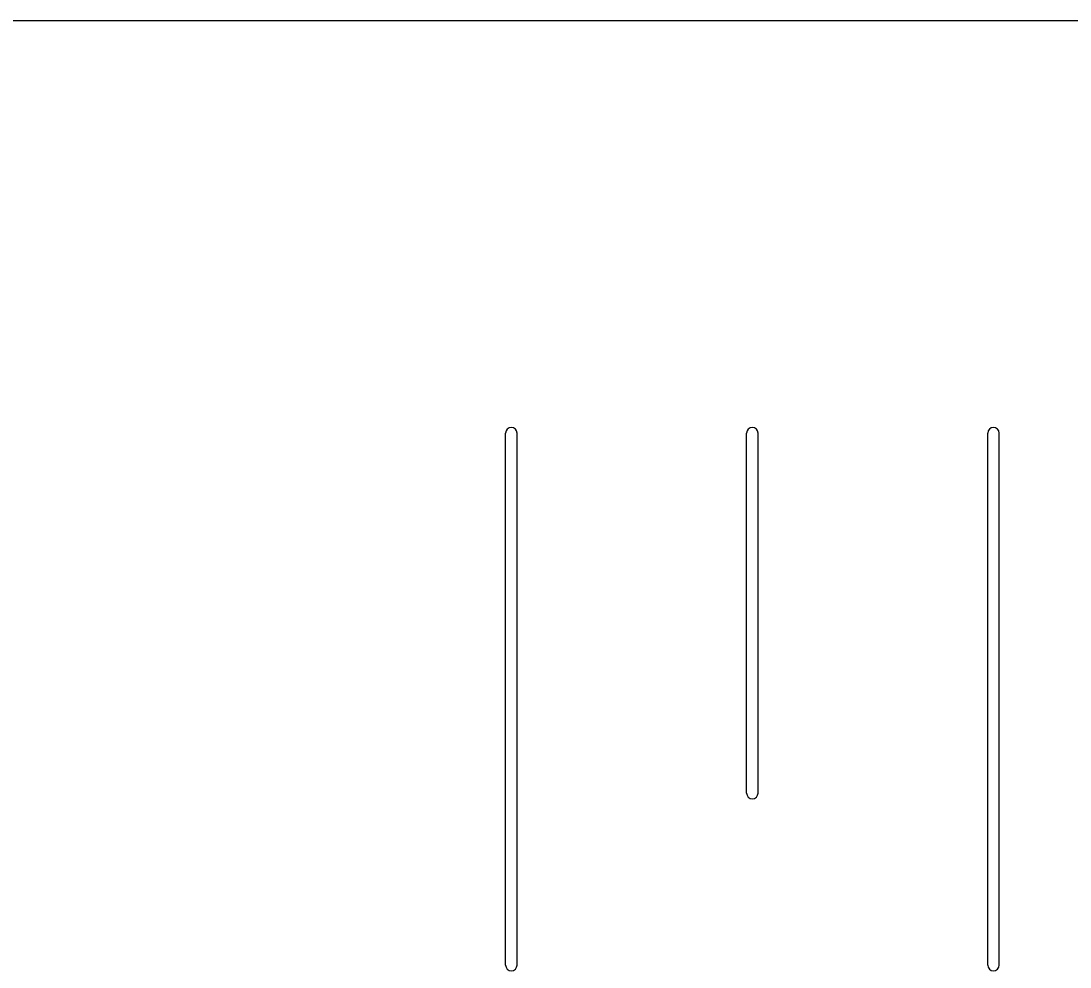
# Model space of a CAD drawing. Extents: x -264205 to -263659, y -1242401 to -1241986.
# Drawn here: x -263876.152 to -263871.577, y -1242086.765 to -1242082.64 of the extents above; entities that cross this region are included whole.
import ezdxf

# ---------------------------------------------------------------- set-up
doc = ezdxf.new("R2010")
doc.units = 0
doc.layers.add('SITUACIA_DSP_2D', color=7, linetype='Continuous')

msp = doc.modelspace()

# ---------------------------------------------------------------- linework, layer by layer
at = {"layer": 'SITUACIA_DSP_2D'}
for p, q in [((-263788.1428, -1242082.6399), (-263924.1428, -1242082.6399)), ((-263874.0389, -1242086.7564), (-263874.0389, -1242084.4373)), ((-263873.9889, -1242086.7564), (-263873.9889, -1242084.4373)), ((-263872.9877, -1242086.0064), (-263872.9877, -1242084.4373)), ((-263872.9377, -1242086.0064), (-263872.9377, -1242084.4373)), ((-263871.9366, -1242086.7564), (-263871.9366, -1242084.4373)), ((-263871.8866, -1242086.7564), (-263871.8866, -1242084.4373))]:
    msp.add_line(p, q, dxfattribs=at)
for centre, start, end in [((-263874.0139, -1242084.4373), 0, 180), ((-263872.9627, -1242084.4373), 90, 180), ((-263872.9627, -1242084.4373), 0, 90), ((-263871.9116, -1242084.4373), 0, 180), ((-263872.9627, -1242086.0064), 180, 270), ((-263872.9627, -1242086.0064), 270, 0), ((-263874.0139, -1242086.7564), 180, 0), ((-263871.9116, -1242086.7564), 180, 0)]:
    msp.add_arc(centre, 0.025, start, end, dxfattribs=at)

doc.saveas('drawing.dxf')
